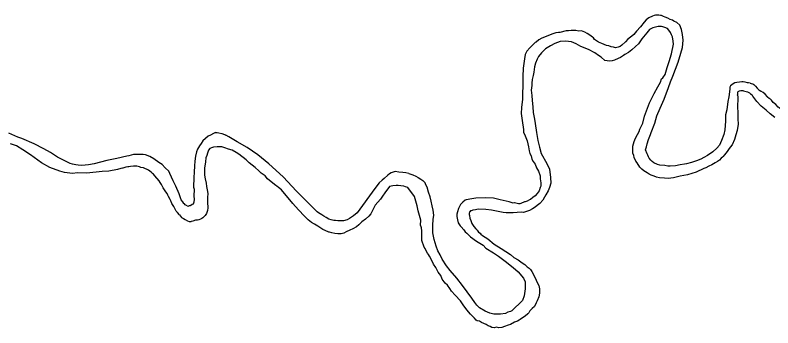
# Model space of a CAD drawing. Extents: x -83719 to 153526, y -11835 to 11446.
# Drawn here: x -3957.6 to -3827.5, y -88.5 to -34.8 of the extents above; entities that cross this region are included whole.
import ezdxf

# ---------------------------------------------------------------- set-up
doc = ezdxf.new("R2010")
doc.units = 0
doc.layers.add('Level 9', color=7, linetype='Continuous')

msp = doc.modelspace()

# ---------------------------------------------------------------- linework, layer by layer
at = {"layer": 'Level 9'}
for points in [[(-3844.78, -35.64), (-3845.14, -35.51), (-3845.58, -35.28), (-3846.02, -35.12), (-3846.32, -35.02), (-3846.65, -34.82), (-3846.82, -34.83), (-3847.12, -34.8), (-3847.69, -34.77), (-3847.89, -34.81), (-3848.22, -34.94), (-3848.85, -35.22), (-3849.28, -35.59), (-3849.61, -36), (-3850.24, -36.77), (-3850.93, -37.51), (-3851.39, -38.09), (-3851.72, -38.39), (-3852.42, -38.9), (-3852.84, -39.34), (-3853.44, -39.95), (-3853.77, -40.15), (-3854.1, -40.25), (-3854.54, -40.39), (-3854.9, -40.3), (-3855.3, -40.24), (-3855.71, -40.07), (-3856.07, -40.01), (-3856.48, -39.82), (-3856.88, -39.65), (-3857.45, -39.43), (-3858.16, -38.97), (-3858.33, -38.7), (-3858.49, -38.57), (-3858.93, -38.24), (-3859.4, -37.95), (-3859.84, -37.72), (-3860.38, -37.49), (-3860.84, -37.53), (-3861.38, -37.41), (-3861.75, -37.41), (-3862.15, -37.42), (-3862.61, -37.49), (-3863.01, -37.49), (-3864.08, -37.74), (-3864.34, -37.78), (-3864.81, -37.82), (-3865.31, -37.96), (-3867.17, -38.75), (-3867.7, -39.02), (-3868.16, -39.39), (-3868.33, -39.49), (-3868.66, -39.8), (-3869.25, -40.41), (-3869.75, -40.98), (-3870.08, -41.55), (-3870.17, -42.29), (-3870.38, -43.86), (-3870.47, -45.29), (-3870.46, -46.16), (-3870.45, -47.09), (-3870.5, -48.06), (-3870.52, -49.2), (-3870.71, -50.67), (-3870.76, -51.67), (-3870.58, -52.9), (-3870.33, -54.4), (-3870.33, -54.87), (-3870.08, -55.53), (-3869.71, -56.36), (-3869.46, -57.42), (-3869.39, -58.09), (-3869.25, -58.56), (-3869.04, -58.95), (-3868.9, -59.55), (-3868.67, -59.92), (-3868.36, -60.38), (-3868.09, -61.01), (-3867.78, -61.61), (-3867.5, -62.37), (-3867.46, -62.97), (-3867.43, -63.17), (-3867.39, -63.64), (-3867.38, -64.14), (-3867.48, -64.41), (-3867.67, -64.94), (-3867.97, -65.45), (-3868.36, -65.85), (-3868.73, -66.12), (-3869.16, -66.43), (-3869.29, -66.5), (-3869.69, -66.74), (-3870.06, -66.87), (-3870.16, -66.88), (-3870.39, -66.98), (-3870.59, -67.05), (-3870.82, -67.15), (-3870.95, -67.19), (-3870.99, -67.19), (-3871.19, -67.22), (-3871.89, -67.03)], [(-3831.46, -46.47), (-3831.7, -46.42), (-3831.9, -46.39), (-3832.27, -46.29), (-3832.64, -46.23), (-3832.87, -46.23), (-3833.24, -46.27), (-3833.74, -46.35), (-3834.07, -46.42), (-3834.37, -46.55), (-3834.57, -46.76), (-3834.8, -46.93), (-3834.87, -47.06), (-3834.9, -47.13), (-3834.93, -47.56), (-3834.96, -47.86), (-3834.99, -47.96), (-3835.11, -48.83), (-3835.24, -49.63), (-3835.46, -51.04), (-3835.65, -51.91), (-3835.67, -53.01), (-3835.78, -54.48), (-3835.97, -55.28), (-3836.33, -56.32), (-3836.69, -57.09), (-3837.18, -57.63), (-3837.84, -58.24), (-3838.77, -58.89), (-3839.37, -59.26), (-3839.9, -59.53), (-3840.66, -59.81), (-3841.53, -60.12), (-3842.36, -60.3), (-3842.69, -60.4), (-3843.46, -60.51), (-3844.26, -60.69), (-3845.19, -60.7), (-3845.56, -60.7), (-3846.06, -60.64), (-3846.96, -60.55), (-3847.36, -60.43), (-3847.97, -60.17), (-3848.24, -59.94), (-3848.51, -59.67), (-3848.78, -59.34), (-3848.91, -59.11), (-3849.02, -58.84), (-3849.12, -58.58), (-3849.4, -57.91), (-3849.24, -57.38), (-3849.14, -56.88), (-3848.88, -56.14), (-3848.56, -55.3), (-3848.43, -54.93), (-3847.81, -53.32), (-3847.43, -52.08), (-3846.87, -50.74), (-3846.19, -49.23), (-3845.48, -47.19), (-3845.12, -46.25), (-3844.7, -45.24), (-3844.28, -44.07), (-3843.79, -42.83), (-3843.34, -41.29), (-3843.05, -40.32), (-3842.93, -39.08), (-3843.05, -38.12), (-3843.22, -37.25), (-3843.53, -36.52), (-3844.04, -36.03), (-3844.54, -35.8), (-3844.78, -35.64)], [(-3838, -60.5), (-3838.52, -60.75), (-3839.05, -61.02), (-3839.38, -61.13), (-3840.71, -61.75), (-3842.2, -62.2), (-3843.44, -62.45), (-3844.57, -62.73), (-3845.53, -62.84), (-3846.14, -62.81), (-3846.97, -62.72), (-3847.51, -62.63), (-3847.91, -62.47), (-3848.41, -62.27), (-3848.75, -62.08), (-3849.12, -61.88), (-3849.69, -61.52), (-3850.03, -61.26), (-3850.36, -60.9), (-3850.81, -60.13), (-3851.04, -59.87), (-3851.32, -59.24), (-3851.42, -58.87), (-3851.56, -58.47), (-3851.6, -57.84), (-3851.57, -57.27), (-3851.35, -56.5), (-3851.12, -55.93), (-3850.76, -55.29), (-3850.5, -54.76), (-3850.37, -54.36), (-3849.85, -53.35), (-3849.56, -52.14), (-3849.08, -50.74), (-3848.72, -49.83), (-3848.33, -49.06), (-3847.94, -48.25), (-3847.28, -47.11), (-3846.82, -46.3), (-3846.63, -45.74), (-3846.43, -45.53), (-3846.04, -44.96), (-3845.69, -43.75), (-3845.36, -42.72), (-3844.91, -41.41), (-3844.6, -39.74), (-3844.67, -39.24), (-3844.74, -38.51), (-3844.95, -38.14), (-3845.09, -37.78), (-3845.25, -37.58), (-3845.63, -37.08), (-3846.06, -36.92), (-3846.4, -36.79), (-3846.63, -36.73), (-3847.23, -36.7), (-3848.17, -36.98), (-3848.73, -37.25), (-3849.16, -37.82), (-3850.01, -38.87), (-3850.6, -39.71), (-3851.1, -40.18), (-3851.76, -40.73), (-3852.32, -41.17), (-3852.95, -41.54), (-3853.19, -41.71), (-3853.72, -42.05), (-3854.08, -42.22), (-3854.71, -42.5), (-3855.11, -42.6), (-3855.61, -42.67), (-3855.98, -42.65), (-3856.38, -42.55), (-3857.02, -42.02), (-3857.46, -41.73), (-3858.1, -41.24), (-3859.21, -40.65), (-3860.48, -40.17), (-3861.32, -39.71), (-3862.12, -39.35)], [(-3862.12, -39.35), (-3863.13, -39.26), (-3864.06, -39.31), (-3864.99, -39.65), (-3865.72, -40.03), (-3866.55, -40.57), (-3867.24, -41.25), (-3867.77, -41.86), (-3868, -42.33), (-3868.26, -43.03), (-3868.48, -43.63), (-3868.57, -44.57), (-3868.7, -45.17), (-3868.83, -45.81), (-3868.92, -46.47), (-3868.91, -46.87), (-3869.01, -47.68), (-3868.93, -48.61), (-3868.85, -49.44), (-3868.74, -50.54), (-3868.66, -51.51), (-3868.48, -52.64), (-3868.34, -53.41), (-3868.09, -54.94), (-3867.87, -56.34), (-3867.59, -57.44), (-3867.31, -58.53), (-3866.36, -60.29), (-3865.88, -61.25), (-3865.7, -62.65), (-3865.65, -63.65), (-3865.88, -64.39), (-3866.1, -64.99), (-3866.5, -65.63), (-3866.73, -66.07), (-3867.05, -66.57), (-3867.52, -67.14), (-3867.98, -67.48), (-3868.34, -67.75), (-3868.81, -68.06), (-3869.34, -68.33), (-3869.84, -68.54), (-3870.34, -68.68), (-3870.77, -68.65), (-3872.14, -68.77), (-3872.6, -68.74), (-3873.31, -68.72), (-3873.84, -68.69), (-3874.41, -68.56), (-3875.24, -68.41), (-3875.85, -68.28), (-3876.82, -68.19), (-3878.12, -68.14), (-3878.58, -68.21), (-3879.02, -68.28), (-3879.15, -68.32), (-3879.35, -68.39), (-3879.42, -68.42), (-3879.58, -68.56), (-3879.62, -68.56), (-3879.62, -68.59), (-3879.68, -68.83), (-3879.68, -69.03), (-3879.64, -69.23), (-3879.54, -69.69), (-3879.4, -70.09), (-3879.19, -70.56), (-3878.99, -70.92), (-3878.89, -71.09), (-3878.55, -71.48), (-3878.28, -71.71), (-3878.07, -72.08), (-3877.77, -72.27), (-3877.64, -72.41), (-3877.4, -72.64), (-3876.49, -73.23), (-3875.35, -74.11), (-3874.2, -74.87), (-3873.4, -75.39), (-3872.59, -75.91), (-3872.02, -76.41), (-3871.28, -76.8), (-3870.6, -77.32), (-3870.1, -77.65), (-3869.69, -78.05), (-3869.39, -78.28), (-3869.16, -78.51), (-3868.92, -78.81), (-3868.41, -79.8), (-3867.93, -80.83), (-3867.72, -81.23), (-3867.58, -81.79), (-3867.61, -82.53), (-3867.73, -83.2), (-3867.99, -83.87), (-3868.19, -84.24), (-3868.48, -84.84), (-3868.85, -85.21), (-3869.24, -85.58), (-3869.4, -85.92), (-3869.6, -86.09)], [(-3831.46, -46.47), (-3831.26, -46.54), (-3831, -46.59), (-3830.81, -46.7), (-3830.53, -46.97), (-3830.24, -47.33), (-3829.95, -47.62), (-3829.58, -47.82)], [(-3833.57, -48.65), (-3833.6, -48.53), (-3833.58, -48.34), (-3833.56, -48.14), (-3833.55, -48), (-3833.5, -47.92), (-3833.36, -47.83), (-3833.25, -47.78), (-3833.06, -47.71), (-3832.9, -47.71), (-3832.72, -47.73), (-3832.57, -47.77), (-3832.11, -47.88), (-3831.9, -47.95), (-3831.76, -48.01), (-3831.56, -48.11), (-3831.36, -48.27), (-3831.12, -48.49)], [(-3825.5, -51.53), (-3825.87, -51.22), (-3826.24, -50.89), (-3826.45, -50.69), (-3826.62, -50.56), (-3827.05, -50.13), (-3827.49, -49.77), (-3827.8, -49.41), (-3827.97, -49.21), (-3828.17, -49.11), (-3828.44, -48.85), (-3828.44, -48.82), (-3828.88, -48.35), (-3829.21, -48.09), (-3829.58, -47.82)], [(-3833.57, -48.65), (-3833.54, -49.21), (-3833.59, -50.35), (-3833.58, -51.72), (-3833.57, -52.58), (-3833.49, -53.52), (-3833.65, -54.59), (-3833.87, -55.36), (-3834.1, -56.13), (-3834.52, -57.07), (-3834.85, -57.47), (-3835.57, -58.45), (-3835.87, -58.82), (-3836.06, -59.04)], [(-3827.2, -52.37), (-3828, -51.75), (-3828.71, -51.12), (-3829.52, -50.43), (-3830.3, -49.61), (-3830.98, -48.68), (-3831.12, -48.49)], [(-3938.44, -59), (-3940.17, -59.39), (-3941.87, -59.78), (-3944.03, -60.3), (-3944.99, -60.51), (-3946.16, -60.6), (-3946.8, -60.54), (-3947.16, -60.51), (-3947.77, -60.41), (-3948.17, -60.29), (-3948.64, -60.02), (-3950.35, -59.18), (-3951.56, -58.39), (-3952.7, -57.77), (-3954.35, -56.89), (-3956.43, -55.98), (-3957.17, -55.72), (-3958.68, -55.04)], [(-3923.2, -54.96), (-3923.56, -55.11), (-3924.06, -55.39), (-3924.49, -55.59), (-3924.92, -56), (-3925.38, -56.4), (-3925.68, -56.81), (-3925.97, -57.25), (-3926.3, -57.78), (-3926.5, -58.25), (-3926.62, -58.99), (-3926.74, -59.86), (-3926.84, -60.66), (-3926.86, -61.76), (-3926.91, -62.66), (-3926.96, -64.33), (-3926.89, -64.66), (-3926.94, -65.87), (-3926.9, -66.37), (-3926.93, -66.9), (-3927.06, -67.24), (-3927.19, -67.3), (-3927.46, -67.47), (-3927.52, -67.49)], [(-3923.2, -54.96), (-3922.9, -54.92), (-3922.65, -54.97), (-3922.15, -55.09), (-3921.67, -55.3), (-3921.46, -55.4)], [(-3903.73, -69.85), (-3904.24, -69.56), (-3904.64, -69.3), (-3904.94, -69.1), (-3905.55, -68.74), (-3905.78, -68.58), (-3909.3, -65.05), (-3911.59, -62.54), (-3914.06, -60.3), (-3915.94, -58.76), (-3917.79, -57.51), (-3919.47, -56.57), (-3920.92, -55.68), (-3921.46, -55.4)], [(-3939.45, -61.11), (-3940.05, -61.29), (-3941.54, -61.57), (-3942.65, -61.65), (-3945.28, -61.92), (-3946.88, -61.87), (-3947.78, -61.98), (-3949.15, -61.83), (-3949.96, -61.61), (-3951.63, -60.96), (-3953.08, -60.18), (-3954.96, -58.8), (-3956.27, -57.92), (-3957.38, -57.26), (-3958.42, -56.87)], [(-3912.88, -64.03), (-3913.35, -63.67), (-3914.29, -62.88), (-3914.7, -62.41), (-3915.37, -61.95), (-3915.78, -61.53), (-3916.42, -60.97), (-3917.43, -60.18), (-3917.97, -59.62), (-3919.18, -58.66), (-3919.68, -58.4), (-3920.36, -57.95), (-3920.99, -57.79), (-3921.6, -57.56), (-3922.1, -57.43), (-3922.37, -57.4), (-3922.9, -57.38), (-3923.57, -57.45), (-3923.9, -57.55), (-3924.17, -57.69), (-3924.4, -57.96), (-3924.49, -58.13), (-3924.59, -58.5), (-3924.72, -58.87), (-3924.85, -59.3), (-3924.94, -60), (-3925.1, -61.07), (-3925.09, -61.74), (-3925.11, -62.27), (-3924.97, -62.91), (-3924.83, -63.67), (-3924.76, -64.24), (-3924.58, -65.07), (-3924.54, -65.5), (-3924.6, -66.04), (-3924.6, -66.54), (-3924.56, -66.91), (-3924.55, -67.91), (-3924.58, -68.37), (-3924.77, -68.88), (-3924.97, -69.18), (-3925.17, -69.35), (-3925.4, -69.62), (-3925.53, -69.72), (-3925.76, -69.82), (-3926.06, -69.96), (-3926.33, -70), (-3926.63, -70.03), (-3927.13, -70.17), (-3927.33, -70.21), (-3927.38, -70.21)], [(-3928.1, -67.53), (-3928.19, -67.48), (-3928.29, -67.42), (-3928.43, -67.35), (-3928.56, -67.22), (-3928.66, -67.12), (-3928.83, -66.86), (-3929.11, -66.49), (-3929.42, -65.5), (-3930.03, -64.17), (-3930.48, -63.27), (-3931.06, -61.98), (-3931.23, -61.61), (-3931.87, -61.02), (-3932.35, -60.43), (-3932.92, -60.07), (-3933.82, -59.48), (-3934.5, -59.09), (-3935.23, -58.79), (-3935.6, -58.73), (-3936.57, -58.71), (-3937.3, -58.75), (-3938.1, -58.96), (-3938.44, -59)], [(-3836.06, -59.04), (-3836.17, -59.18), (-3836.41, -59.37), (-3836.72, -59.69), (-3837.05, -59.94), (-3837.43, -60.15), (-3838, -60.5)], [(-3929.38, -69.09), (-3929.75, -68.67), (-3929.95, -68.44), (-3930.15, -68.14), (-3930.26, -67.91), (-3930.39, -67.68), (-3930.6, -67.31), (-3930.7, -67.15), (-3930.87, -66.68), (-3930.98, -66.45), (-3931.28, -65.95), (-3931.38, -65.69), (-3931.52, -65.42), (-3931.76, -65.12), (-3931.96, -64.79), (-3932.2, -64.43), (-3932.47, -63.87), (-3932.71, -63.53), (-3932.91, -63.24), (-3933.62, -62.41), (-3933.86, -62.08), (-3934, -61.98), (-3934.27, -61.78), (-3934.5, -61.59), (-3934.74, -61.42), (-3935.07, -61.23), (-3935.21, -61.16), (-3935.58, -61.03), (-3936.01, -60.94), (-3936.25, -60.84), (-3936.71, -60.71), (-3937.28, -60.72), (-3937.78, -60.76), (-3938.08, -60.83), (-3938.25, -60.83), (-3938.62, -60.9), (-3939.11, -61.08), (-3939.15, -61.08), (-3939.45, -61.11)], [(-3890.04, -61.98), (-3890.54, -61.89), (-3891.07, -61.79), (-3891.74, -61.73), (-3892.38, -61.67), (-3892.71, -61.75), (-3893.08, -61.85), (-3893.34, -62.05), (-3893.64, -62.26), (-3894.27, -62.83), (-3894.63, -63.14), (-3895.09, -63.61), (-3895.88, -64.55), (-3898.91, -68.73), (-3899.5, -69.27), (-3900.2, -69.71), (-3900.59, -69.95), (-3901.26, -70.12), (-3901.66, -70.13), (-3902.19, -70.14), (-3902.6, -70.07), (-3902.9, -70.04), (-3903.33, -69.95), (-3903.73, -69.85)], [(-3890.04, -61.98), (-3889.7, -62.1), (-3889.32, -62.23), (-3888.8, -62.45), (-3888.41, -62.68), (-3887.99, -62.95), (-3887.63, -63.18), (-3887.25, -63.58)], [(-3871.89, -67.03), (-3871.92, -67.03), (-3872.12, -67.07), (-3872.79, -66.87), (-3874.37, -66.49), (-3875.47, -66.24), (-3876.87, -66.19), (-3878.54, -66.24), (-3879.24, -66.35), (-3880.17, -66.53), (-3880.37, -66.57), (-3880.74, -66.9), (-3881.13, -67.31), (-3881.52, -68.02), (-3881.65, -68.55), (-3881.78, -68.99), (-3881.78, -69.35), (-3881.7, -69.95), (-3881.56, -70.45), (-3881.19, -70.98), (-3881.05, -71.18), (-3880.61, -71.67), (-3880.34, -72), (-3880.07, -72.23), (-3879.43, -72.89), (-3878.42, -73.62), (-3877.28, -74.3), (-3876.81, -74.8), (-3875.5, -75.62), (-3874.66, -76.21), (-3873.48, -77.03), (-3872.1, -78.14), (-3871.25, -78.9), (-3870.34, -79.96), (-3870.03, -80.62), (-3870.05, -81.79), (-3870.21, -82.99), (-3870.5, -83.83), (-3872.35, -85.59), (-3872.58, -85.72), (-3873.01, -85.83), (-3873.44, -86.07), (-3874.31, -86.14), (-3875.14, -86.19), (-3875.41, -86.16), (-3876.11, -85.97), (-3876.92, -85.64), (-3877.89, -85.05), (-3878.33, -84.63), (-3878.7, -84.16), (-3879.21, -83.44), (-3880.03, -82.34), (-3880.81, -81.22), (-3881.79, -79.96), (-3882.91, -78.68), (-3883.58, -77.85), (-3884.3, -76.72), (-3884.64, -75.99), (-3885.05, -75.3), (-3885.36, -74.47), (-3885.67, -73.34), (-3885.92, -72.17), (-3885.93, -70.87), (-3885.84, -69.87), (-3885.75, -69.17), (-3885.83, -68.3), (-3886.04, -67.57), (-3886.21, -66.74), (-3886.39, -65.97), (-3886.63, -65.21), (-3886.87, -64.34), (-3887.08, -63.95), (-3887.25, -63.58)], [(-3869.6, -86.09), (-3870.03, -86.49), (-3870.33, -86.66), (-3870.93, -87.1), (-3871.09, -87.21), (-3871.36, -87.38), (-3871.89, -87.55), (-3872.59, -87.93), (-3872.95, -88.03), (-3873.62, -88.31), (-3874.05, -88.44), (-3874.55, -88.52), (-3874.95, -88.42), (-3875.35, -88.49), (-3875.75, -88.43), (-3876.09, -88.3), (-3876.39, -88.14), (-3876.73, -87.91), (-3877.13, -87.78), (-3877.56, -87.62), (-3877.9, -87.39), (-3878.27, -87.33), (-3878.47, -87.2), (-3878.74, -86.87), (-3879.45, -86.14), (-3880.06, -85.41), (-3880.7, -84.55), (-3881.18, -83.86), (-3882.09, -82.87), (-3882.7, -82.21), (-3882.97, -81.78), (-3883.41, -81.18), (-3883.78, -80.82), (-3884.32, -80.13), (-3884.56, -79.53), (-3884.97, -78.97), (-3885.38, -78.17), (-3885.79, -77.58), (-3886.16, -76.85), (-3886.5, -76.18), (-3886.67, -75.92), (-3886.84, -75.69), (-3887.12, -75.19), (-3887.25, -74.86), (-3887.42, -74.63), (-3887.77, -73.5), (-3887.77, -73.13), (-3887.82, -72.33), (-3887.79, -71.83), (-3887.86, -71.33), (-3887.9, -71.16), (-3888.03, -70.86), (-3887.98, -70.03), (-3888.4, -68.43), (-3888.61, -67.53), (-3889.06, -65.94), (-3889.53, -65.31), (-3889.91, -64.78), (-3890.18, -64.38), (-3890.58, -64.26), (-3890.91, -64.19), (-3891.42, -64.1), (-3891.88, -64.04), (-3892.18, -64.04), (-3892.75, -64.08), (-3893.32, -64.22), (-3894.17, -65.3), (-3894.53, -65.87), (-3894.89, -66.38), (-3895.32, -66.92), (-3895.78, -67.42), (-3896.57, -68.9), (-3896.9, -69.3), (-3897.46, -69.84), (-3898.09, -70.32), (-3898.58, -70.79), (-3899.01, -71.13), (-3899.61, -71.47), (-3900.17, -71.75), (-3900.8, -72.02), (-3901.2, -72.23), (-3901.64, -72.33), (-3902.2, -72.37), (-3902.74, -72.28), (-3903.27, -72.18), (-3903.64, -72.09), (-3903.74, -72.06), (-3904.41, -71.8), (-3904.78, -71.64), (-3905.15, -71.37), (-3905.66, -71.05), (-3906.19, -70.68), (-3906.73, -70.42), (-3907.3, -69.96), (-3907.95, -69.3), (-3908.99, -68.22), (-3909.94, -67.16), (-3911.87, -64.78), (-3912.37, -64.42), (-3912.71, -64.16), (-3912.88, -64.03)], [(-3928.1, -67.53), (-3927.88, -67.58), (-3927.68, -67.51), (-3927.52, -67.49)], [(-3929.38, -69.09), (-3929.2, -69.32), (-3929.02, -69.54), (-3928.7, -69.71), (-3928.44, -69.91), (-3928.04, -70.14), (-3927.75, -70.21), (-3927.38, -70.21)]]:
    msp.add_lwpolyline(points, dxfattribs=at)

doc.saveas('drawing.dxf')
